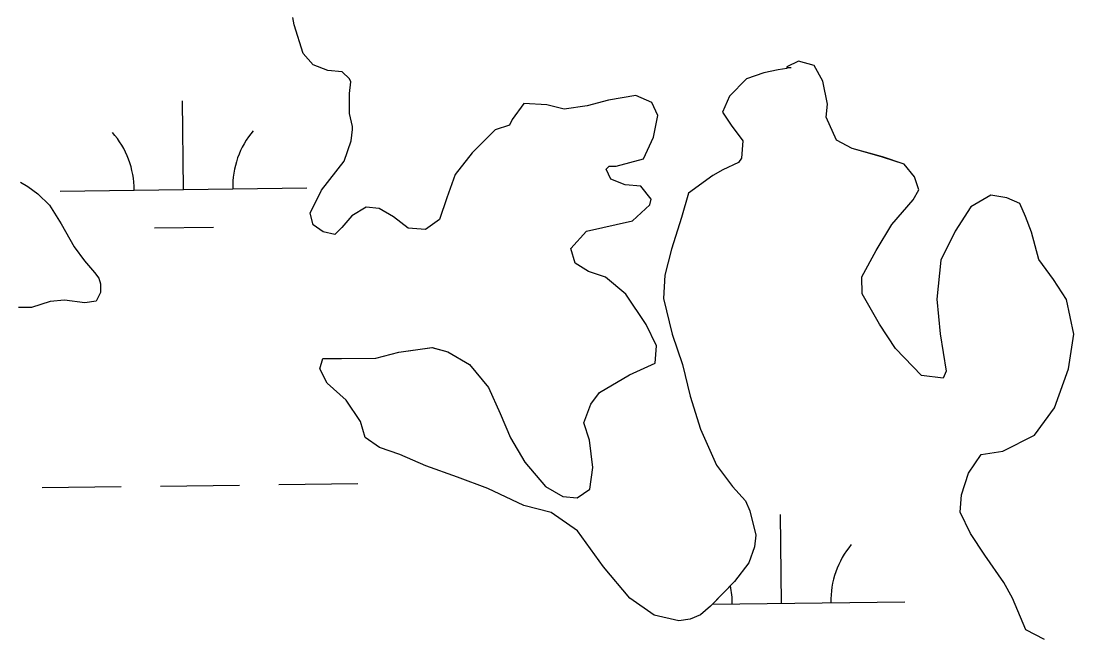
# Model space of a CAD drawing. Extents: x 3715084 to 3753216, y 488173 to 513963.
# Drawn here: x 3723011.2 to 3723438.2, y 494170.8 to 494419.7 of the extents above; entities that cross this region are included whole.
import ezdxf

# ---------------------------------------------------------------- set-up
doc = ezdxf.new("R2010")
doc.units = 0
doc.layers.add('V-TOPO-SHOR', color=7, linetype='Continuous')
doc.layers.add('V-WETL-SWMP', color=7, linetype='Continuous')

msp = doc.modelspace()

# ---------------------------------------------------------------- linework, layer by layer
at = {"layer": 'V-TOPO-SHOR'}
for points in [[(3723145.65, 494376.96), (3723144.45, 494382.21), (3723144.38, 494390.38), (3723144.93, 494395.05), (3723144.34, 494396.22), (3723141.4, 494399.11), (3723135.56, 494399.65), (3723129.7, 494401.95), (3723125.58, 494406.58), (3723121.98, 494418.23), (3723121.38, 494421.15)], [(3723426.32, 494168.91), (3723418.7, 494172.94), (3723413.35, 494185.74), (3723409.8, 494192.14), (3723402.12, 494203.17), (3723396.22, 494211.89), (3723392.06, 494220.61), (3723392.59, 494227.62), (3723395.45, 494236.4), (3723400.64, 494244.03), (3723409.39, 494245.27), (3723422.19, 494251.79), (3723430.27, 494262.94), (3723435.99, 494278.75), (3723438.22, 494292.78), (3723435.2, 494306.77), (3723429.88, 494314.9), (3723423.98, 494323.03), (3723420.98, 494334.1), (3723418.59, 494340.51), (3723416.22, 494345.74), (3723410.94, 494348.04), (3723404.51, 494349.16), (3723396.38, 494344.42), (3723390.03, 494334.45), (3723384.28, 494322.73), (3723382.65, 494306.95), (3723383.92, 494292.95), (3723386.37, 494277.79), (3723385.23, 494274.86), (3723376.46, 494275.96), (3723365.87, 494286.97), (3723359.37, 494296.85), (3723352.27, 494309.05), (3723352.22, 494316.06), (3723357.98, 494326.61), (3723364.32, 494337.17), (3723373, 494347.16), (3723375.3, 494351.27), (3723373.51, 494356.51), (3723369.39, 494361.73), (3723360.61, 494364.59), (3723348.32, 494367.99), (3723341.87, 494371.45), (3723337.71, 494380.76), (3723338.26, 494386.02), (3723336.43, 494395.35), (3723332.88, 494401.74), (3723326.45, 494403.44), (3723321.79, 494401.07), (3723321.8, 494400.49), (3723318.3, 494399.88), (3723312.47, 494398.67), (3723305.48, 494396.28), (3723298.53, 494389.22), (3723295.66, 494382.77), (3723299.2, 494377.54), (3723303.92, 494371.16), (3723303.39, 494364.15), (3723302.24, 494362.39)], [(3723302.24, 494362.39), (3723295.84, 494359.42), (3723291.77, 494357.05), (3723281.9, 494349.97), (3723279.05, 494340.03), (3723275.06, 494327.15), (3723272.23, 494316.62), (3723271.71, 494307.27), (3723275.33, 494292.7), (3723279.51, 494280.48), (3723282.52, 494267.65), (3723286.71, 494254.26), (3723293.25, 494239.71), (3723299.73, 494231), (3723305.03, 494225.2), (3723306.82, 494221.13), (3723309.23, 494211.22), (3723308.68, 494206.55), (3723306.39, 494200.11), (3723300.61, 494192.47), (3723297.14, 494188.94), (3723290.76, 494182.48), (3723286.7, 494178.94), (3723282.63, 494177.16), (3723277.96, 494176.54), (3723268.02, 494178.8), (3723258.04, 494185.73), (3723247.44, 494198.49), (3723236.82, 494213.01), (3723226.25, 494220.52), (3723215.13, 494223.35), (3723200.48, 494230.25), (3723188.19, 494234.82), (3723175.31, 494239.4), (3723164.77, 494243.99), (3723156.57, 494246.84), (3723150.7, 494250.89), (3723148.9, 494257.29), (3723143, 494266.01), (3723135.35, 494272.96), (3723132.39, 494278.77), (3723133.52, 494282.87), (3723141.12, 494282.92), (3723155.13, 494283.03), (3723164.45, 494285.44), (3723177.87, 494287.29), (3723184.3, 494285.59), (3723193.1, 494280.4), (3723200.76, 494271.12), (3723205.51, 494260.65), (3723209.67, 494250.75), (3723215.58, 494240.87), (3723223.83, 494231.01), (3723230.87, 494226.97), (3723236.71, 494226.43), (3723241.94, 494229.98), (3723243.04, 494238.74), (3723241.79, 494249.83), (3723239.4, 494256.82), (3723242.26, 494264.43), (3723245.73, 494269.13), (3723257.94, 494276.22), (3723268.41, 494280.98), (3723268.94, 494287.99), (3723264.79, 494296.71), (3723256.52, 494308.91), (3723248.29, 494315.85), (3723241.27, 494318.13), (3723235.99, 494321.6), (3723234.19, 494327.42), (3723240.56, 494334.48), (3723259.21, 494338.71), (3723266.17, 494345.18), (3723266.74, 494347.52), (3723262.61, 494352.74), (3723256.18, 494353.28), (3723250.33, 494355.57), (3723248.54, 494359.64), (3723249.7, 494360.82), (3723252.62, 494360.84), (3723263.69, 494363.85), (3723267.71, 494372.64), (3723269.4, 494381.41), (3723267.02, 494386.64), (3723260.58, 494389.51), (3723249.5, 494387.68), (3723240.76, 494385.27), (3723231.43, 494384.04), (3723224.41, 494385.73), (3723215.06, 494386.25), (3723210.44, 494379.79), (3723209.29, 494377.44), (3723203.46, 494375.65), (3723194.2, 494366.24), (3723187.26, 494357.42), (3723183.82, 494348.06), (3723180.97, 494339.28), (3723175.17, 494335.15), (3723168.15, 494335.68), (3723162.28, 494340.3), (3723156.42, 494343.76)], [(3723156.42, 494343.76), (3723151.16, 494344.31), (3723145.34, 494340.76), (3723141.29, 494336.06), (3723138.4, 494333.11), (3723133.72, 494334.25), (3723129.61, 494337.14), (3723128.41, 494341.8), (3723133, 494351.17), (3723142.26, 494362.92), (3723145.11, 494371.12), (3723145.66, 494375.79), (3723145.65, 494376.96)], [(3723010.96, 494354.33), (3723013.89, 494352.6), (3723018, 494349.71), (3723022.7, 494345.08), (3723027.43, 494337.53), (3723032.76, 494328.23), (3723036.89, 494322.42), (3723041.01, 494317.78), (3723042.78, 494315.46), (3723043.38, 494313.12), (3723043.41, 494309.62), (3723041.68, 494306.11), (3723037.02, 494305.49), (3723028.83, 494306.59), (3723023, 494305.97), (3723015.43, 494303.57), (3723010.17, 494303.53)]]:
    msp.add_lwpolyline(points, dxfattribs=at)
at = {"layer": 'V-WETL-SWMP'}
for p, q in [((3723121.98, 494418.23), (3723121.38, 494421.15)), ((3723125.58, 494406.58), (3723121.98, 494418.23)), ((3723129.7, 494401.94), (3723125.58, 494406.58)), ((3723326.45, 494403.44), (3723321.79, 494401.07)), ((3723332.88, 494401.74), (3723326.45, 494403.44)), ((3723135.56, 494399.65), (3723129.7, 494401.94)), ((3723141.4, 494399.11), (3723135.56, 494399.65)), ((3723144.34, 494396.22), (3723141.4, 494399.11)), ((3723318.3, 494399.88), (3723312.47, 494398.66)), ((3723321.8, 494400.49), (3723318.3, 494399.88)), ((3723321.79, 494401.07), (3723321.8, 494400.49)), ((3723321.8, 494400.89), (3723323.54, 494400.91)), ((3723336.43, 494395.34), (3723332.88, 494401.74)), ((3723144.93, 494395.05), (3723144.34, 494396.22)), ((3723144.38, 494390.38), (3723144.93, 494395.05)), ((3723305.48, 494396.28), (3723298.53, 494389.22)), ((3723312.47, 494398.66), (3723305.48, 494396.28)), ((3723338.26, 494386.02), (3723336.43, 494395.34)), ((3723077.08, 494351.4), (3723076.63, 494387.39)), ((3723144.45, 494382.2), (3723144.38, 494390.38)), ((3723249.5, 494387.68), (3723240.76, 494385.27)), ((3723260.58, 494389.51), (3723249.5, 494387.68)), ((3723267.02, 494386.64), (3723260.58, 494389.51)), ((3723269.4, 494381.4), (3723267.02, 494386.64)), ((3723298.53, 494389.22), (3723295.66, 494382.77)), ((3723145.65, 494376.96), (3723144.45, 494382.2)), ((3723215.06, 494386.25), (3723210.44, 494379.79)), ((3723224.41, 494385.73), (3723215.06, 494386.25)), ((3723231.43, 494384.04), (3723224.41, 494385.73)), ((3723240.76, 494385.27), (3723231.43, 494384.04)), ((3723295.66, 494382.77), (3723299.2, 494377.54)), ((3723337.71, 494380.76), (3723338.26, 494386.02)), ((3723210.44, 494379.79), (3723209.29, 494377.44)), ((3723267.71, 494372.63), (3723269.4, 494381.4)), ((3723341.87, 494371.45), (3723337.71, 494380.76)), ((3723145.11, 494371.12), (3723145.66, 494375.79)), ((3723145.66, 494375.79), (3723145.65, 494376.96)), ((3723203.46, 494375.65), (3723194.2, 494366.24)), ((3723209.29, 494377.44), (3723203.46, 494375.65)), ((3723299.2, 494377.54), (3723303.92, 494371.16)), ((3723142.26, 494362.92), (3723145.11, 494371.12)), ((3723263.69, 494363.85), (3723267.71, 494372.63)), ((3723303.92, 494371.16), (3723303.39, 494364.15)), ((3723348.32, 494367.99), (3723341.87, 494371.45)), ((3723194.2, 494366.24), (3723187.26, 494357.43)), ((3723360.61, 494364.58), (3723348.32, 494367.99)), ((3723133, 494351.17), (3723142.26, 494362.92)), ((3723248.54, 494359.64), (3723249.7, 494360.82)), ((3723249.7, 494360.82), (3723252.62, 494360.84)), ((3723252.62, 494360.84), (3723263.69, 494363.85)), ((3723302.24, 494362.39), (3723295.84, 494359.42)), ((3723303.39, 494364.15), (3723302.24, 494362.39)), ((3723369.39, 494361.73), (3723360.61, 494364.58)), ((3723373.51, 494356.51), (3723369.39, 494361.73)), ((3723187.26, 494357.43), (3723183.82, 494348.06)), ((3723250.33, 494355.57), (3723248.54, 494359.64)), ((3723291.77, 494357.05), (3723281.9, 494349.97)), ((3723295.84, 494359.42), (3723291.77, 494357.05)), ((3723375.3, 494351.27), (3723373.51, 494356.51)), ((3723010.95, 494354.33), (3723013.89, 494352.6)), ((3723013.89, 494352.6), (3723018, 494349.71)), ((3723256.18, 494353.28), (3723250.33, 494355.57)), ((3723262.61, 494352.74), (3723256.18, 494353.28)), ((3723266.74, 494347.52), (3723262.61, 494352.74)), ((3723018, 494349.71), (3723022.7, 494345.08)), ((3723027.08, 494350.77), (3723127.07, 494352.02)), ((3723128.41, 494341.8), (3723133, 494351.17)), ((3723183.82, 494348.06), (3723180.97, 494339.28)), ((3723281.9, 494349.97), (3723279.05, 494340.02)), ((3723373, 494347.16), (3723375.3, 494351.27)), ((3723404.51, 494349.15), (3723396.38, 494344.42)), ((3723410.94, 494348.04), (3723404.51, 494349.15)), ((3723416.22, 494345.74), (3723410.94, 494348.04)), ((3723022.7, 494345.08), (3723027.43, 494337.52)), ((3723151.16, 494344.31), (3723145.35, 494340.76)), ((3723156.42, 494343.76), (3723151.16, 494344.31)), ((3723162.28, 494340.3), (3723156.42, 494343.76)), ((3723259.21, 494338.71), (3723266.17, 494345.18)), ((3723266.17, 494345.18), (3723266.74, 494347.52)), ((3723364.32, 494337.17), (3723373, 494347.16)), ((3723396.38, 494344.42), (3723390.03, 494334.45)), ((3723418.59, 494340.5), (3723416.22, 494345.74)), ((3723129.61, 494337.14), (3723128.41, 494341.8)), ((3723145.35, 494340.76), (3723141.29, 494336.06)), ((3723168.15, 494335.68), (3723162.28, 494340.3)), ((3723279.05, 494340.02), (3723275.06, 494327.15)), ((3723420.98, 494334.1), (3723418.59, 494340.5)), ((3723027.43, 494337.52), (3723032.76, 494328.22)), ((3723065.27, 494335.82), (3723089.27, 494336.12)), ((3723133.72, 494334.25), (3723129.61, 494337.14)), ((3723141.29, 494336.06), (3723138.4, 494333.12)), ((3723175.17, 494335.15), (3723168.15, 494335.68)), ((3723180.97, 494339.28), (3723175.17, 494335.15)), ((3723240.56, 494334.48), (3723259.21, 494338.71)), ((3723357.98, 494326.61), (3723364.32, 494337.17)), ((3723138.4, 494333.12), (3723133.72, 494334.25)), ((3723234.19, 494327.42), (3723240.56, 494334.48)), ((3723390.03, 494334.45), (3723384.28, 494322.73)), ((3723423.98, 494323.03), (3723420.98, 494334.1)), ((3723032.76, 494328.22), (3723036.89, 494322.42)), ((3723235.99, 494321.6), (3723234.19, 494327.42)), ((3723275.06, 494327.15), (3723272.23, 494316.62)), ((3723352.22, 494316.06), (3723357.98, 494326.61)), ((3723036.89, 494322.42), (3723041.01, 494317.78)), ((3723384.28, 494322.73), (3723382.65, 494306.95)), ((3723429.88, 494314.9), (3723423.98, 494323.03)), ((3723241.27, 494318.13), (3723235.99, 494321.6)), ((3723248.29, 494315.85), (3723241.27, 494318.13)), ((3723041.01, 494317.78), (3723042.78, 494315.46)), ((3723042.78, 494315.46), (3723043.38, 494313.12)), ((3723256.52, 494308.91), (3723248.29, 494315.85)), ((3723272.23, 494316.62), (3723271.71, 494307.27)), ((3723352.27, 494309.05), (3723352.22, 494316.06)), ((3723435.2, 494306.77), (3723429.88, 494314.9)), ((3723043.41, 494309.62), (3723041.68, 494306.11)), ((3723043.38, 494313.12), (3723043.41, 494309.62)), ((3723023, 494305.96), (3723015.43, 494303.57)), ((3723028.83, 494306.59), (3723023, 494305.96)), ((3723037.02, 494305.49), (3723028.83, 494306.59)), ((3723041.68, 494306.11), (3723037.02, 494305.49)), ((3723264.79, 494296.71), (3723256.52, 494308.91)), ((3723271.71, 494307.27), (3723275.33, 494292.7)), ((3723359.37, 494296.85), (3723352.27, 494309.05)), ((3723382.65, 494306.95), (3723383.92, 494292.95)), ((3723438.22, 494292.78), (3723435.2, 494306.77)), ((3723015.43, 494303.57), (3723010.17, 494303.53)), ((3723268.94, 494287.98), (3723264.79, 494296.71)), ((3723365.87, 494286.97), (3723359.37, 494296.85)), ((3723275.33, 494292.7), (3723279.51, 494280.48)), ((3723383.92, 494292.95), (3723386.37, 494277.79)), ((3723435.99, 494278.75), (3723438.22, 494292.78)), ((3723155.13, 494283.03), (3723164.45, 494285.44)), ((3723164.45, 494285.44), (3723177.86, 494287.29)), ((3723177.86, 494287.29), (3723184.3, 494285.59)), ((3723184.3, 494285.59), (3723193.1, 494280.4)), ((3723268.41, 494280.97), (3723268.94, 494287.98)), ((3723376.46, 494275.96), (3723365.87, 494286.97)), ((3723132.39, 494278.77), (3723133.52, 494282.87)), ((3723133.52, 494282.87), (3723155.13, 494283.03)), ((3723193.1, 494280.4), (3723200.76, 494271.12)), ((3723257.94, 494276.22), (3723268.41, 494280.97)), ((3723279.51, 494280.48), (3723282.52, 494267.65)), ((3723135.35, 494272.95), (3723132.39, 494278.77)), ((3723245.73, 494269.12), (3723257.94, 494276.22)), ((3723385.23, 494274.86), (3723376.46, 494275.96)), ((3723386.37, 494277.79), (3723385.23, 494274.86)), ((3723430.28, 494262.94), (3723435.99, 494278.75)), ((3723143, 494266.01), (3723135.35, 494272.95)), ((3723200.76, 494271.12), (3723205.51, 494260.64)), ((3723242.26, 494264.43), (3723245.73, 494269.12)), ((3723282.52, 494267.65), (3723286.71, 494254.26)), ((3723148.9, 494257.29), (3723143, 494266.01)), ((3723239.4, 494256.82), (3723242.26, 494264.43)), ((3723422.19, 494251.79), (3723430.28, 494262.94)), ((3723205.51, 494260.64), (3723209.67, 494250.75)), ((3723150.7, 494250.89), (3723148.9, 494257.29)), ((3723241.79, 494249.83), (3723239.4, 494256.82)), ((3723286.71, 494254.26), (3723293.25, 494239.71)), ((3723156.57, 494246.84), (3723150.7, 494250.89)), ((3723209.67, 494250.75), (3723215.58, 494240.87)), ((3723243.04, 494238.74), (3723241.79, 494249.83)), ((3723409.39, 494245.27), (3723422.19, 494251.79)), ((3723164.77, 494243.99), (3723156.57, 494246.84)), ((3723175.31, 494239.4), (3723164.77, 494243.99)), ((3723395.45, 494236.4), (3723400.64, 494244.03)), ((3723400.64, 494244.03), (3723409.39, 494245.27)), ((3723188.19, 494234.82), (3723175.31, 494239.4)), ((3723215.58, 494240.87), (3723223.83, 494231.01)), ((3723241.94, 494229.98), (3723243.04, 494238.74)), ((3723293.25, 494239.71), (3723299.73, 494231)), ((3723200.48, 494230.25), (3723188.19, 494234.82)), ((3723392.59, 494227.62), (3723395.45, 494236.4)), ((3723019.74, 494230.6), (3723051.73, 494231)), ((3723067.73, 494231.2), (3723099.73, 494231.6)), ((3723115.73, 494231.8), (3723147.73, 494232.2)), ((3723215.13, 494223.35), (3723200.48, 494230.25)), ((3723223.83, 494231.01), (3723230.87, 494226.97)), ((3723236.71, 494226.43), (3723241.94, 494229.98)), ((3723299.73, 494231), (3723305.03, 494225.2)), ((3723230.87, 494226.97), (3723236.71, 494226.43)), ((3723305.03, 494225.2), (3723306.82, 494221.13)), ((3723392.06, 494220.61), (3723392.59, 494227.62)), ((3723226.25, 494220.52), (3723215.13, 494223.35)), ((3723236.82, 494213.01), (3723226.25, 494220.52)), ((3723306.82, 494221.13), (3723309.23, 494211.22)), ((3723396.22, 494211.89), (3723392.06, 494220.61)), ((3723319.66, 494183.6), (3723319.21, 494219.6)), ((3723247.44, 494198.49), (3723236.82, 494213.01)), ((3723309.23, 494211.22), (3723308.68, 494206.55)), ((3723402.12, 494203.17), (3723396.22, 494211.89)), ((3723308.68, 494206.55), (3723306.39, 494200.11)), ((3723409.8, 494192.14), (3723402.12, 494203.17)), ((3723258.04, 494185.73), (3723247.44, 494198.49)), ((3723306.39, 494200.11), (3723300.61, 494192.47)), ((3723300.61, 494192.47), (3723290.76, 494182.47)), ((3723413.35, 494185.74), (3723409.8, 494192.14)), ((3723268.02, 494178.8), (3723258.04, 494185.73)), ((3723418.7, 494172.94), (3723413.35, 494185.74)), ((3723290.76, 494182.47), (3723286.7, 494178.94)), ((3723291.53, 494183.25), (3723369.66, 494184.23)), ((3723277.96, 494176.54), (3723268.02, 494178.8)), ((3723282.63, 494177.16), (3723277.96, 494176.54)), ((3723286.7, 494178.94), (3723282.63, 494177.16)), ((3723426.32, 494168.91), (3723418.7, 494172.94))]:
    msp.add_line(p, q, dxfattribs=at)
for centre, start, end in [((3723021.83, 494351.18), 359.9442, 41.4878), ((3723132.31, 494352.56), 139.9442, 181.4878), ((3723374.9, 494184.77), 139.9442, 181.4878), ((3723264.42, 494183.39), 359.9442, 12.0223)]:
    msp.add_arc(centre, 35.25, start, end, dxfattribs=at)

doc.saveas('drawing.dxf')
